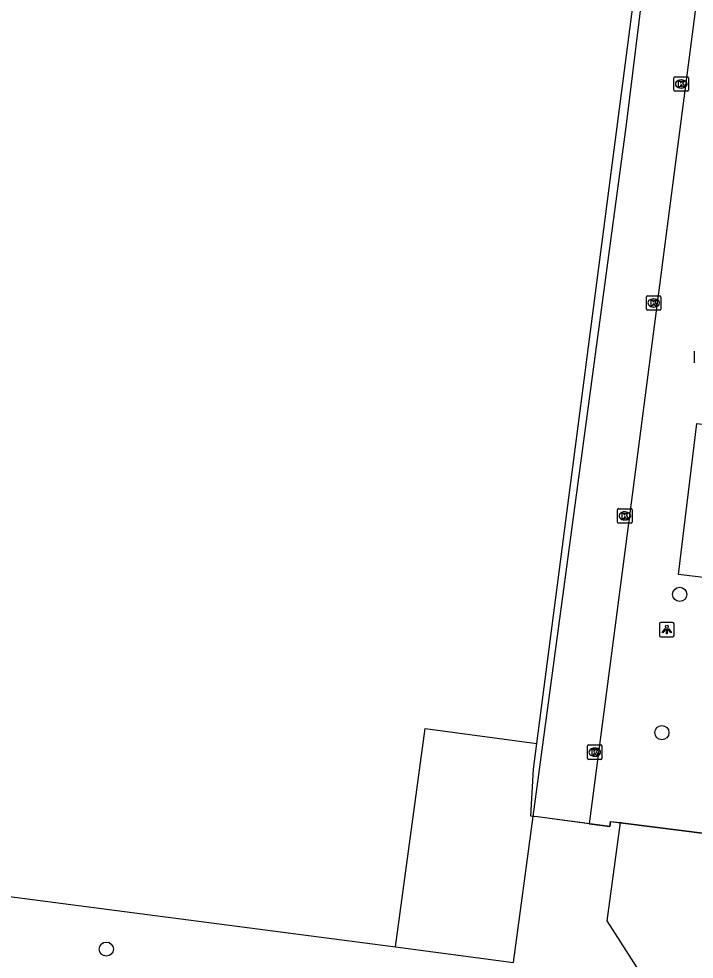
# Model space of a CAD drawing. Extents: x 162186 to 163152, y 385513 to 386513.
# Drawn here: x 162386.9 to 162433.5, y 386328 to 386392.8 of the extents above; entities that cross this region are included whole.
import ezdxf

# ---------------------------------------------------------------- set-up
doc = ezdxf.new("R2010")
doc.units = 0
for name, color, linetype in [('IMGEO_Boom', 7, 'Continuous'), ('IMGEO_Groenvoorziening', 7, 'Continuous'), ('IMGEO_Hek', 7, 'Continuous'), ('IMGEO_Kolk', 7, 'Continuous'), ('IMGEO_Lichtpunt', 7, 'Continuous'), ('IMGEO_Loofbos', 7, 'Continuous'), ('IMGEO_Muur', 7, 'Continuous'), ('IMGEO_Rijbaan_lokaal_open', 7, 'Continuous'), ('IMGEO_Voetpad_open', 7, 'Continuous')]:
    doc.layers.add(name, color=color, linetype=linetype)

msp = doc.modelspace()

# ---------------------------------------------------------------- linework, layer by layer
at = {"layer": 'IMGEO_Boom'}
for centre in [(162432.503, 386353.104), (162431.272, 386343.575), (162392.98, 386328.657)]:
    msp.add_circle(centre, 0.489, dxfattribs=at)
at = {"layer": 'IMGEO_Groenvoorziening'}
msp.add_lwpolyline([(162422.411, 386337.803), (162422.24, 386337.826), (162422.417, 386341.055), (162422.646, 386342.818)], dxfattribs=at)
at = {"layer": 'IMGEO_Hek'}
for points in [[(162422.646, 386342.818), (162429.329, 386394.177), (162404.641, 386397.296), (162407.546, 386419.312)], [(162422.701, 386337.765), (162422.24, 386337.826), (162422.417, 386341.055), (162422.646, 386342.818)], [(162427.725, 386337.457), (162427.676, 386337.113), (162422.701, 386337.765)], [(162428.596, 386337.346), (162442.049, 386335.638), (162482.581, 386330.454)]]:
    msp.add_lwpolyline(points, dxfattribs=at)
at = {"layer": 'IMGEO_Kolk'}
for p, q in [((162432.18, 386388.784), (162433.032, 386388.784)), ((162432.105, 386387.858), (162432.105, 386388.71)), ((162432.593, 386388.564), (162432.618, 386388.564)), ((162433.106, 386388.71), (162433.106, 386387.858)), ((162433.032, 386387.784), (162432.18, 386387.784)), ((162432.616, 386388.004), (162432.591, 386388.004)), ((162430.205, 386372.767), (162430.205, 386373.619)), ((162430.28, 386373.693), (162431.132, 386373.693)), ((162430.693, 386373.473), (162430.718, 386373.473)), ((162431.206, 386373.619), (162431.206, 386372.767)), ((162431.132, 386372.693), (162430.28, 386372.693)), ((162430.716, 386372.913), (162430.691, 386372.913)), ((162428.221, 386358.088), (162428.221, 386358.94)), ((162428.296, 386359.014), (162429.148, 386359.014)), ((162429.222, 386358.94), (162429.222, 386358.088)), ((162428.709, 386358.794), (162428.734, 386358.794)), ((162429.148, 386358.014), (162428.296, 386358.014)), ((162428.732, 386358.234), (162428.707, 386358.234)), ((162426.218, 386342.731), (162427.07, 386342.731)), ((162426.143, 386341.805), (162426.143, 386342.657)), ((162426.631, 386342.511), (162426.656, 386342.511)), ((162427.144, 386342.657), (162427.144, 386341.805)), ((162427.07, 386341.731), (162426.218, 386341.731)), ((162426.654, 386341.951), (162426.629, 386341.951))]:
    msp.add_line(p, q, dxfattribs=at)
for points in [[(162432.18, 386388.784), (162433.032, 386388.784)], [(162432.105, 386387.858), (162432.105, 386388.71)], [(162432.426, 386388.484), (162432.549, 386388.484), (162432.549, 386388.333), (162432.679, 386388.484), (162432.843, 386388.484), (162432.697, 386388.333), (162432.85, 386388.084), (162432.698, 386388.084), (162432.613, 386388.248), (162432.549, 386388.181), (162432.549, 386388.084), (162432.426, 386388.084), (162432.426, 386388.484)], [(162433.106, 386388.71), (162433.106, 386387.858)], [(162433.032, 386387.784), (162432.18, 386387.784)], [(162430.205, 386372.767), (162430.205, 386373.619)], [(162430.28, 386373.693), (162431.132, 386373.693)], [(162430.526, 386373.393), (162430.649, 386373.393), (162430.649, 386373.242), (162430.779, 386373.393), (162430.943, 386373.393), (162430.797, 386373.242), (162430.95, 386372.993), (162430.798, 386372.993), (162430.713, 386373.157), (162430.649, 386373.09), (162430.649, 386372.993), (162430.526, 386372.993), (162430.526, 386373.393)], [(162431.206, 386373.619), (162431.206, 386372.767)], [(162431.132, 386372.693), (162430.28, 386372.693)], [(162428.221, 386358.088), (162428.221, 386358.94)], [(162428.296, 386359.014), (162429.148, 386359.014)], [(162429.222, 386358.94), (162429.222, 386358.088)], [(162428.542, 386358.714), (162428.665, 386358.714), (162428.665, 386358.563), (162428.795, 386358.714), (162428.959, 386358.714), (162428.813, 386358.563), (162428.966, 386358.314), (162428.814, 386358.314), (162428.729, 386358.478), (162428.665, 386358.411), (162428.665, 386358.314), (162428.542, 386358.314), (162428.542, 386358.714)], [(162429.148, 386358.014), (162428.296, 386358.014)], [(162426.218, 386342.731), (162427.07, 386342.731)], [(162426.143, 386341.805), (162426.143, 386342.657)], [(162426.464, 386342.431), (162426.587, 386342.431), (162426.587, 386342.28), (162426.717, 386342.431), (162426.881, 386342.431), (162426.735, 386342.28), (162426.888, 386342.031), (162426.736, 386342.031), (162426.651, 386342.195), (162426.587, 386342.128), (162426.587, 386342.031), (162426.464, 386342.031), (162426.464, 386342.431)], [(162427.144, 386342.657), (162427.144, 386341.805)], [(162427.07, 386341.731), (162426.218, 386341.731)]]:
    msp.add_lwpolyline(points, dxfattribs=at)
for centre, start, end in [((162432.182, 386388.708), 91.55205, 178.44795), ((162432.182, 386388.708), 91.55205, 178.44795), ((162433.03, 386388.708), 1.55205, 88.44795), ((162433.03, 386388.708), 1.55205, 88.44795), ((162432.182, 386387.86), 181.55205, 268.44795), ((162432.182, 386387.86), 181.55205, 268.44795), ((162433.03, 386387.86), 271.55205, 358.44795), ((162433.03, 386387.86), 271.55205, 358.44795), ((162430.282, 386373.617), 91.55205, 178.44795), ((162430.282, 386373.617), 91.55205, 178.44795), ((162431.13, 386373.617), 1.55205, 88.44795), ((162431.13, 386373.617), 1.55205, 88.44795), ((162430.282, 386372.769), 181.55205, 268.44795), ((162430.282, 386372.769), 181.55205, 268.44795), ((162431.13, 386372.769), 271.55205, 358.44795), ((162431.13, 386372.769), 271.55205, 358.44795), ((162428.298, 386358.938), 91.55205, 178.44795), ((162428.298, 386358.938), 91.55205, 178.44795), ((162429.146, 386358.938), 1.55205, 88.44795), ((162429.146, 386358.938), 1.55205, 88.44795), ((162428.298, 386358.09), 181.55205, 268.44795), ((162428.298, 386358.09), 181.55205, 268.44795), ((162429.146, 386358.09), 271.55205, 358.44795), ((162429.146, 386358.09), 271.55205, 358.44795), ((162426.22, 386342.655), 91.55205, 178.44795), ((162426.22, 386342.655), 91.55205, 178.44795), ((162427.068, 386342.655), 1.55205, 88.44795), ((162427.068, 386342.655), 1.55205, 88.44795), ((162426.22, 386341.807), 181.55205, 268.44795), ((162426.22, 386341.807), 181.55205, 268.44795), ((162427.068, 386341.807), 271.55205, 358.44795), ((162427.068, 386341.807), 271.55205, 358.44795)]:
    msp.add_arc(centre, 0.0765, start, end, dxfattribs=at)
for centre, major_axis, ratio, start_param, end_param in [((162432.592, 386388.284), (-0.387, 0.002), 0.722429, 4.712389, 7.853982), ((162432.617, 386388.284), (-0.39, 0.002), 0.717154, 1.570796, 4.712389), ((162430.692, 386373.193), (-0.387, 0.002), 0.722429, 4.712389, 7.853982), ((162430.717, 386373.193), (-0.39, 0.002), 0.717154, 1.570796, 4.712389), ((162428.708, 386358.514), (-0.387, 0.002), 0.722429, 4.712389, 7.853982), ((162428.733, 386358.514), (-0.39, 0.002), 0.717154, 1.570796, 4.712389), ((162426.63, 386342.231), (-0.387, 0.002), 0.722429, 4.712389, 7.853982), ((162426.655, 386342.231), (-0.39, 0.002), 0.717154, 1.570796, 4.712389)]:
    msp.add_ellipse(centre, major_axis=major_axis, ratio=ratio, start_param=start_param, end_param=end_param, dxfattribs=at)
at = {"layer": 'IMGEO_Lichtpunt'}
for p, q in [((162433.499, 386369.869), (162433.499, 386369.062)), ((162433.499, 386369.869), (162433.499, 386369.062)), ((162432.017, 386351.179), (162431.209, 386351.179)), ((162432.017, 386351.179), (162431.209, 386351.179)), ((162431.115, 386351.084), (162431.115, 386350.277)), ((162431.115, 386351.084), (162431.115, 386350.277)), ((162432.111, 386350.277), (162432.111, 386351.084)), ((162432.111, 386350.277), (162432.111, 386351.084)), ((162431.209, 386350.183), (162432.017, 386350.183)), ((162431.209, 386350.183), (162432.017, 386350.183))]:
    msp.add_line(p, q, dxfattribs=at)
for points in [[(162431.489, 386350.748), (162431.528, 386350.72), (162431.34, 386350.458), (162431.302, 386350.485), (162431.489, 386350.748)], [(162431.591, 386350.7), (162431.638, 386350.7), (162431.638, 386350.378), (162431.591, 386350.378), (162431.591, 386350.7)], [(162431.701, 386350.72), (162431.739, 386350.747), (162431.926, 386350.485), (162431.887, 386350.457), (162431.701, 386350.72)]]:
    msp.add_lwpolyline(points, dxfattribs=at)
msp.add_circle((162431.614, 386350.882), 0.0994, dxfattribs=at)
for centre, start, end in [((162431.209, 386351.084), 90, 180), ((162431.209, 386351.084), 90, 180), ((162432.017, 386351.084), 0, 90), ((162432.017, 386351.084), 0, 90), ((162431.209, 386350.277), 180, 270), ((162431.209, 386350.277), 180, 270), ((162432.017, 386350.277), 270, 0), ((162432.017, 386350.277), 270, 360)]:
    msp.add_arc(centre, 0.0946, start, end, dxfattribs=at)
at = {"layer": 'IMGEO_Loofbos'}
for points in [[(162422.646, 386342.818), (162429.329, 386394.177), (162409.656, 386396.662)], [(162412.905, 386328.806), (162414.951, 386343.857), (162422.646, 386342.818)]]:
    msp.add_lwpolyline(points, dxfattribs=at)
at = {"layer": 'IMGEO_Muur'}
msp.add_lwpolyline([(162427.725, 386337.457), (162428.596, 386337.346)], dxfattribs=at)
at = {"layer": 'IMGEO_Rijbaan_lokaal_open'}
for points in [[(162437.732, 386425.29), (162428.861, 386357.113), (162426.268, 386337.298)], [(162422.411, 386337.803), (162428.837, 386385.495), (162430.568, 386399.659), (162429.714, 386399.784)], [(162421.056, 386327.743), (162422.411, 386337.803)], [(162426.268, 386337.298), (162422.701, 386337.765), (162422.411, 386337.803)], [(162426.268, 386337.298), (162427.676, 386337.113), (162427.725, 386337.457), (162428.393, 386337.372)], [(162428.393, 386337.372), (162427.473, 386330.612), (162430.094, 386326.523)]]:
    msp.add_lwpolyline(points, dxfattribs=at)
at = {"layer": 'IMGEO_Voetpad_open'}
for points in [[(162441.354, 386353.403), (162432.419, 386354.487), (162433.681, 386364.891), (162442.616, 386363.807), (162441.354, 386353.403)], [(162482.581, 386330.454), (162442.049, 386335.638), (162428.596, 386337.346), (162428.393, 386337.372)], [(162378.634, 386332.548), (162380.48, 386333.035), (162412.905, 386328.806)], [(162412.905, 386328.806), (162421.056, 386327.743)]]:
    msp.add_lwpolyline(points, dxfattribs=at)

doc.saveas('drawing.dxf')
